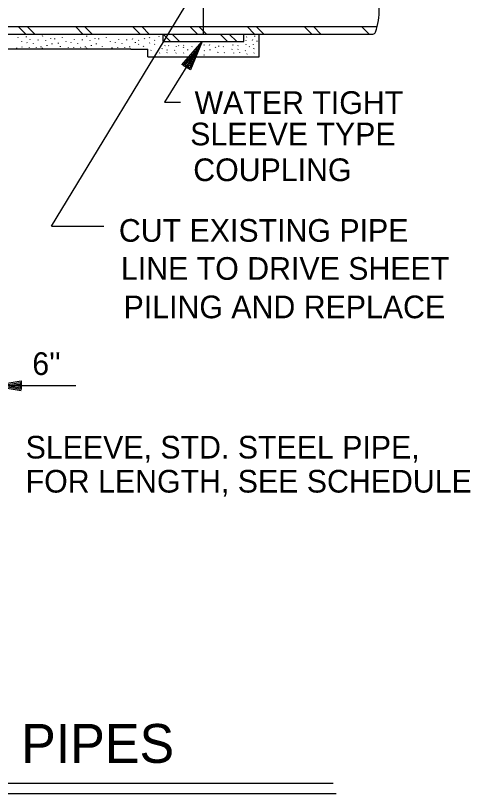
# Model space of a CAD drawing. Extents: x 22411.4 to 22495.4, y 22369.6 to 22415.
# Drawn here: x 22471.54 to 22475.29, y 22382.36 to 22388.76 of the extents above; entities that cross this region are included whole.
import ezdxf

# ---------------------------------------------------------------- set-up
doc = ezdxf.new("R2010")
doc.units = 0
for name, color, linetype in [('Level 1', 7, 'Continuous'), ('Level 10', 7, 'Continuous'), ('Level 2', 7, 'Continuous'), ('Level 3', 7, 'Continuous'), ('Level 4', 7, 'Continuous'), ('Level 8', 7, 'Continuous')]:
    doc.layers.add(name, color=color, linetype=linetype)

msp = doc.modelspace()

# ---------------------------------------------------------------- linework, layer by layer
at = {"layer": 'Level 1'}
for p, q in [((22473.08, 22388.5477), (22473.08, 22388.5477)), ((22473.0435, 22388.4887), (22473.0435, 22388.4887)), ((22472.0397, 22385.7124), (22471.3408, 22385.7124))]:
    msp.add_line(p, q, dxfattribs=at)
for centre, radius, start, end in [((22474.0584, 22388.7911), 0.4798, 339.80812, 26.60705), ((22474.4867, 22388.6336), 0.0235, 270, 339.68454)]:
    msp.add_arc(centre, radius, start, end, dxfattribs=at)
at = {"layer": 'Level 10'}
for p, q in [((22464.6719, 22382.4399), (22474.1608, 22382.4399)), ((22464.6462, 22382.3566), (22474.1831, 22382.3566))]:
    msp.add_line(p, q, dxfattribs=at)
at = {"layer": 'Level 2'}
for p, q in [((22473.0908, 22388.61), (22473.0908, 22389.4017)), ((22471.8381, 22387.0291), (22473.0908, 22389.0862)), ((22469.3408, 22388.6725), (22474.5233, 22388.6725)), ((22469.3408, 22388.61), (22474.4866, 22388.61)), ((22471.5637, 22388.5802), (22471.5633, 22388.5843)), ((22471.6325, 22388.5855), (22471.6321, 22388.5896)), ((22471.6643, 22388.5638), (22471.6639, 22388.5679)), ((22471.7662, 22388.591), (22471.7658, 22388.5951)), ((22471.8341, 22388.572), (22471.8338, 22388.5761)), ((22471.8653, 22388.5679), (22471.865, 22388.572)), ((22471.9284, 22388.5802), (22471.9281, 22388.5843)), ((22472.029, 22388.5638), (22472.0287, 22388.5679)), ((22472.1309, 22388.591), (22472.1306, 22388.5951)), ((22472.1988, 22388.572), (22472.1985, 22388.5761)), ((22472.2301, 22388.5679), (22472.2298, 22388.572)), ((22472.2932, 22388.5802), (22472.2928, 22388.5843)), ((22472.3938, 22388.5638), (22472.3934, 22388.5679)), ((22472.5071, 22388.568), (22472.509, 22388.5719)), ((22472.6048, 22388.5718), (22472.6066, 22388.5757)), ((22472.6461, 22388.5793), (22472.6479, 22388.5832)), ((22472.7249, 22388.5868), (22472.7268, 22388.5907)), ((22472.7575, 22388.5475), (22472.7575, 22388.61)), ((22473.4242, 22388.5475), (22473.4242, 22388.61)), ((22473.4458, 22388.583), (22473.4477, 22388.587)), ((22473.5134, 22388.5905), (22473.5152, 22388.5945)), ((22473.5492, 22388.4225), (22473.5492, 22388.61)), ((22471.5949, 22388.5448), (22471.5946, 22388.5489)), ((22471.5971, 22388.5013), (22471.5968, 22388.5054)), ((22471.6371, 22388.5367), (22471.6368, 22388.5408)), ((22471.6914, 22388.5285), (22471.6911, 22388.5326)), ((22471.7145, 22388.4986), (22471.7142, 22388.5027)), ((22471.7288, 22388.5605), (22471.7307, 22388.5644)), ((22471.7539, 22388.5027), (22471.7536, 22388.5068)), ((22471.7933, 22388.5557), (22471.793, 22388.5598)), ((22471.8028, 22388.5136), (22471.8025, 22388.5177)), ((22471.8445, 22388.5269), (22471.8453, 22388.5318)), ((22471.8967, 22388.5333), (22471.8963, 22388.5374)), ((22471.9135, 22388.5047), (22471.9132, 22388.5088)), ((22471.9597, 22388.5448), (22471.9593, 22388.5489)), ((22472.0018, 22388.5367), (22472.0015, 22388.5408)), ((22472.0562, 22388.5285), (22472.0558, 22388.5326)), ((22472.0793, 22388.4986), (22472.0789, 22388.5027)), ((22472.0936, 22388.5605), (22472.0954, 22388.5644)), ((22472.1187, 22388.5027), (22472.1183, 22388.5068)), ((22472.1581, 22388.5557), (22472.1578, 22388.5598)), ((22472.1676, 22388.5136), (22472.1673, 22388.5177)), ((22472.2093, 22388.5269), (22472.21, 22388.5318)), ((22472.2585, 22388.5064), (22472.2582, 22388.5105)), ((22472.3244, 22388.5448), (22472.3241, 22388.5489)), ((22472.3666, 22388.5367), (22472.3663, 22388.5408)), ((22472.4209, 22388.5285), (22472.4206, 22388.5326)), ((22472.444, 22388.4986), (22472.4437, 22388.5027)), ((22472.4583, 22388.5605), (22472.4602, 22388.5644)), ((22472.4834, 22388.5027), (22472.4831, 22388.5068)), ((22472.5297, 22388.538), (22472.5315, 22388.5419)), ((22472.556, 22388.5568), (22472.5578, 22388.5607)), ((22472.556, 22388.5229), (22472.5578, 22388.5269)), ((22472.5973, 22388.5079), (22472.5991, 22388.5118)), ((22472.6461, 22388.5342), (22472.6479, 22388.5381)), ((22472.6874, 22388.5567), (22472.6892, 22388.5607)), ((22472.6874, 22388.5229), (22472.6892, 22388.5268)), ((22472.7575, 22388.5475), (22473.4242, 22388.5475)), ((22473.08, 22388.5477), (22472.7706, 22388.0485)), ((22472.7737, 22388.5117), (22472.7756, 22388.5156)), ((22472.8038, 22388.5117), (22472.8056, 22388.5156)), ((22472.8676, 22388.5041), (22472.8695, 22388.5081)), ((22472.8864, 22388.5116), (22472.8882, 22388.5156)), ((22472.9277, 22388.5154), (22472.9295, 22388.5193)), ((22472.9277, 22388.5004), (22472.9295, 22388.5043)), ((22472.9953, 22388.5041), (22472.9971, 22388.5081)), ((22473.0967, 22388.5192), (22473.0985, 22388.5231)), ((22473.1417, 22388.5192), (22473.1435, 22388.5231)), ((22473.1905, 22388.5004), (22473.1924, 22388.5043)), ((22473.2168, 22388.5079), (22473.2186, 22388.5118)), ((22473.2543, 22388.5041), (22473.2562, 22388.508)), ((22473.3332, 22388.5192), (22473.335, 22388.5231)), ((22473.3745, 22388.5116), (22473.3763, 22388.5156)), ((22473.4421, 22388.5567), (22473.4439, 22388.5606)), ((22473.4421, 22388.5229), (22473.4439, 22388.5268)), ((22473.4684, 22388.5041), (22473.4702, 22388.5081)), ((22473.4946, 22388.5605), (22473.4965, 22388.5644)), ((22473.5022, 22388.5229), (22473.504, 22388.5268)), ((22473.5322, 22388.5492), (22473.534, 22388.5531)), ((22472.4933, 22388.485), (22469.7143, 22388.485)), ((22471.5534, 22388.4929), (22471.553, 22388.497)), ((22471.6568, 22388.4965), (22471.6572, 22388.5002)), ((22471.7633, 22388.4923), (22471.7658, 22388.4965)), ((22471.9791, 22388.498), (22471.9788, 22388.5021)), ((22472.0216, 22388.4965), (22472.0219, 22388.5002)), ((22472.128, 22388.4923), (22472.1305, 22388.4965)), ((22472.3393, 22388.4946), (22472.3389, 22388.4987)), ((22472.3863, 22388.4965), (22472.3867, 22388.5002)), ((22472.4933, 22388.485), (22472.6325, 22388.485)), ((22472.6325, 22388.4225), (22472.6325, 22388.485)), ((22472.6573, 22388.4741), (22472.6592, 22388.478)), ((22472.7287, 22388.4515), (22472.7305, 22388.4555)), ((22472.7512, 22388.4891), (22472.753, 22388.493)), ((22472.7888, 22388.4553), (22472.7906, 22388.4592)), ((22472.7925, 22388.4778), (22472.7944, 22388.4818)), ((22472.8526, 22388.4741), (22472.8544, 22388.478)), ((22472.8639, 22388.4515), (22472.8657, 22388.4555)), ((22472.9277, 22388.4515), (22472.9295, 22388.4555)), ((22472.9615, 22388.4778), (22472.9633, 22388.4818)), ((22473.0967, 22388.4703), (22473.0985, 22388.4742)), ((22473.0967, 22388.4365), (22473.0985, 22388.4404)), ((22473.1455, 22388.4778), (22473.1473, 22388.4818)), ((22473.2093, 22388.459), (22473.2111, 22388.463)), ((22473.2619, 22388.4553), (22473.2637, 22388.4592)), ((22473.3257, 22388.4816), (22473.3275, 22388.4855)), ((22473.3407, 22388.4515), (22473.3425, 22388.4555)), ((22473.3745, 22388.4816), (22473.3763, 22388.4855)), ((22473.3895, 22388.4553), (22473.3913, 22388.4592)), ((22473.4346, 22388.4703), (22473.4364, 22388.4742)), ((22473.4496, 22388.444), (22473.4514, 22388.4479)), ((22473.5059, 22388.4891), (22473.5077, 22388.493)), ((22473.5059, 22388.4515), (22473.5077, 22388.4555)), ((22472.6325, 22388.4225), (22473.5492, 22388.4225)), ((22472.7706, 22388.0485), (22472.9024, 22388.0485)), ((22471.8381, 22387.0291), (22472.2697, 22387.0291))]:
    msp.add_line(p, q, dxfattribs=at)
for points in [[(22471.5868, 22388.6073), (22471.5865, 22388.61)], [(22471.6846, 22388.6087), (22471.6845, 22388.61)], [(22471.8463, 22388.6073), (22471.8461, 22388.61)], [(22471.9515, 22388.6073), (22471.9513, 22388.61)], [(22472.0493, 22388.6087), (22472.0492, 22388.61)], [(22472.2111, 22388.6073), (22472.2109, 22388.61)], [(22472.3163, 22388.6073), (22472.316, 22388.61)], [(22472.4141, 22388.6087), (22472.414, 22388.61)], [(22472.9135, 22388.3575), (22473.08, 22388.5477), (22472.9838, 22388.314), (22472.9237, 22388.3512), (22473.0435, 22388.4887), (22472.9781, 22388.3301), (22472.9395, 22388.3539), (22473.0083, 22388.4321), (22472.9724, 22388.3461), (22472.9565, 22388.356), (22472.9718, 22388.3731)], [(22472.4928, 22388.4923), (22472.4933, 22388.4933)], [(22471.5902, 22385.6711), (22471.3408, 22385.7124), (22471.5902, 22385.7537), (22471.5902, 22385.6831), (22471.4102, 22385.7124), (22471.5795, 22385.7404), (22471.5795, 22385.6951), (22471.4768, 22385.7124), (22471.5688, 22385.7271), (22471.5688, 22385.7084), (22471.5462, 22385.7124)]]:
    msp.add_lwpolyline(points, dxfattribs=at)
at = {"layer": 'Level 8'}
for points in [[(22471.6265, 22388.61), (22471.564, 22388.6725)], [(22471.702, 22388.61), (22471.6395, 22388.6726)], [(22472.0979, 22388.61), (22472.0354, 22388.6726)], [(22472.1734, 22388.61), (22472.1109, 22388.6726)], [(22472.5694, 22388.61), (22472.5069, 22388.6725)], [(22472.6448, 22388.61), (22472.5823, 22388.6725)], [(22473.0408, 22388.61), (22472.9783, 22388.6725)], [(22473.1162, 22388.61), (22473.0537, 22388.6725)], [(22473.5122, 22388.61), (22473.4497, 22388.6725)], [(22473.5876, 22388.61), (22473.5251, 22388.6725)], [(22473.9836, 22388.61), (22473.9211, 22388.6725)], [(22474.059, 22388.61), (22473.9965, 22388.6725)], [(22474.455, 22388.61), (22474.3925, 22388.6725)], [(22472.8188, 22388.5475), (22472.7575, 22388.6088)], [(22472.8942, 22388.5475), (22472.8317, 22388.61)], [(22473.2902, 22388.5475), (22473.2277, 22388.61)], [(22473.3656, 22388.5475), (22473.3031, 22388.6101)]]:
    msp.add_lwpolyline(points, dxfattribs=at)

# ---------------------------------------------------------------- texts
at = {"layer": 'Level 3'}
msp.add_text('TYPICAL GAS AND PETROLEUM PIPES', height=0.32, dxfattribs=at).set_placement((22464.8596, 22382.6085))
at = {"layer": 'Level 4'}
for s, height, p in [('WATER TIGHT', 0.186667, (22473.0175, 22387.9521)), ('SLEEVE TYPE', 0.186667, (22472.9815, 22387.6934)), ('COUPLING', 0.18667, (22473.0068, 22387.3989)), ('CUT EXISTING PIPE', 0.186667, (22472.394, 22386.8994)), ('LINE TO DRIVE SHEET', 0.186667, (22472.4112, 22386.5862)), ('PILING AND REPLACE', 0.186667, (22472.4327, 22386.2697)), ("6''", 0.18667, (22471.6806, 22385.8023)), ('SLEEVE, STD. STEEL PIPE,', 0.186667, (22471.6259, 22385.1145)), ('FOR LENGTH, SEE SCHEDULE', 0.186667, (22471.6259, 22384.8341))]:
    msp.add_text(s, height=height, dxfattribs=at).set_placement(p)

doc.saveas('drawing.dxf')
